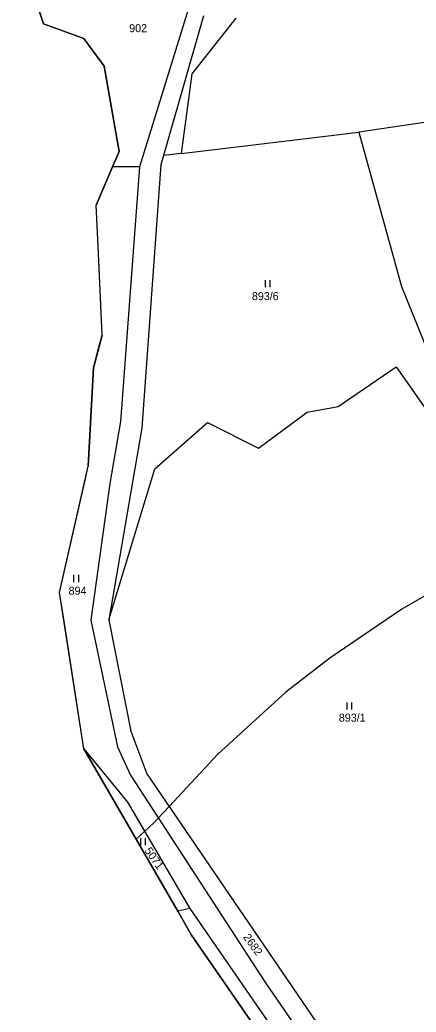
# Model space of a CAD drawing. Extents: x -439246 to -433691, y -1130252 to -1121148.
# Drawn here: x -438590 to -438505.7, y -1124753.3 to -1124542.5 of the extents above; entities that cross this region are included whole.
import ezdxf

# ---------------------------------------------------------------- set-up
doc = ezdxf.new("R2010")
doc.units = 0
for name, color, linetype in [('Vrstva 1', 7, 'Continuous'), ('Vrstva 13', 7, 'Continuous'), ('Vrstva 18', 7, 'Continuous'), ('Vrstva 25', 7, 'Continuous'), ('Vrstva 52', 7, 'Continuous'), ('Vrstva 6', 7, 'Continuous')]:
    doc.layers.add(name, color=color, linetype=linetype)

msp = doc.modelspace()

# ---------------------------------------------------------------- linework, layer by layer
at = {"layer": 'Vrstva 1'}
for points in [[(-438553.14, -1124537.06), (-438564.51, -1124573.74)], [(-438550.92, -1124541.65), (-438559.43, -1124571.34)], [(-438454.73, -1124557.12), (-438517.88, -1124566.37)], [(-438517.88, -1124566.37), (-438508.82, -1124599.16)], [(-438559.43, -1124571.34), (-438559.99, -1124573.29)], [(-438559.99, -1124573.29), (-438564.03, -1124629.19)], [(-438564.51, -1124573.74), (-438570.23, -1124573.74)], [(-438564.51, -1124573.74), (-438568.56, -1124627.84)], [(-438508.82, -1124599.16), (-438499.31, -1124622.63)], [(-438568.56, -1124627.84), (-438570.85, -1124641.01)], [(-438564.03, -1124629.19), (-438571.06, -1124669.99)], [(-438570.85, -1124641.01), (-438574.86, -1124670.01)], [(-438574.86, -1124670.01), (-438569.2, -1124696.96)], [(-438571.06, -1124669.99), (-438566.34, -1124693.58)], [(-438566.34, -1124693.58), (-438562.92, -1124702.64)], [(-438576.35, -1124697.33), (-438567.05, -1124708.71)], [(-438569.2, -1124696.96), (-438566.46, -1124702.98)], [(-438566.46, -1124702.98), (-438537.71, -1124747.08)], [(-438562.92, -1124702.64), (-438514.4, -1124773.78)], [(-438567.05, -1124708.71), (-438553.82, -1124731.29)], [(-438553.82, -1124731.29), (-438556.36, -1124731.86)], [(-438553.82, -1124731.29), (-438506.2, -1124800.23)], [(-438537.71, -1124747.08), (-438516.42, -1124778.04)]]:
    msp.add_lwpolyline(points, dxfattribs=at)
at = {"layer": 'Vrstva 13'}
for points in [[(-438589.22, -1124530.3), (-438584.94, -1124543.38)], [(-438584.94, -1124543.38), (-438576.34, -1124546.48)], [(-438576.34, -1124546.48), (-438572.02, -1124552.38)], [(-438572.02, -1124552.38), (-438568.82, -1124570.46)], [(-438568.82, -1124570.46), (-438570.23, -1124573.74)], [(-438570.23, -1124573.74), (-438573.74, -1124581.88)], [(-438573.26, -1124592.07), (-438573.74, -1124581.88)], [(-438572.45, -1124609.51), (-438573.26, -1124592.07)], [(-438572.45, -1124609.51), (-438574.27, -1124616.44)], [(-438574.27, -1124616.44), (-438575.4, -1124637.35)], [(-438581.51, -1124664.14), (-438575.4, -1124637.35)], [(-438576.35, -1124697.33), (-438581.51, -1124664.14)], [(-438576.35, -1124697.33), (-438556.36, -1124731.86)], [(-438556.36, -1124731.86), (-438553.43, -1124736.92)], [(-438553.43, -1124736.92), (-438472.3, -1124854.16)]]:
    msp.add_lwpolyline(points, dxfattribs=at)
at = {"layer": 'Vrstva 25'}
for p, q in [((-438537.72, -1124599.31), (-438537.72, -1124597.81)), ((-438536.72, -1124599.31), (-438536.72, -1124597.81)), ((-438578.44, -1124661.93), (-438578.44, -1124660.43)), ((-438577.44, -1124661.93), (-438577.44, -1124660.43)), ((-438520.35, -1124689.03), (-438520.35, -1124687.53)), ((-438519.35, -1124689.03), (-438519.35, -1124687.53)), ((-438564.24, -1124717.82), (-438564.24, -1124716.32)), ((-438563.24, -1124717.82), (-438563.24, -1124716.32))]:
    msp.add_line(p, q, dxfattribs=at)
at = {"layer": 'Vrstva 52'}
for points in [[(-438565.21, -1124716.57), (-438576.35, -1124697.33), (-438579.78, -1124675.28), (-438581.05, -1124667.1), (-438581.51, -1124664.14), (-438576.07, -1124640.31), (-438575.4, -1124637.35), (-438574.27, -1124616.44), (-438573.2, -1124612.36), (-438572.45, -1124609.51), (-438573.18, -1124593.81), (-438573.26, -1124592.07), (-438573.74, -1124581.88), (-438570.23, -1124573.74), (-438568.82, -1124570.46), (-438572.02, -1124552.38), (-438573.4, -1124550.5), (-438576.34, -1124546.48), (-438584.94, -1124543.38), (-438589.22, -1124530.3), (-438589.92, -1124526.35), (-438589.96, -1124526.1)], [(-438375.09, -1124590.51), (-438385.92, -1124597.78), (-438420.34, -1124618.6), (-438427.25, -1124623.13), (-438443.32, -1124633.66), (-438444.99, -1124634.75), (-438445.84, -1124634.54), (-438452.64, -1124638.36), (-438464.32, -1124643.82), (-438472.19, -1124647.5), (-438475.98, -1124649.83), (-438481.53, -1124653.24), (-438483.23, -1124653.45), (-438486.23, -1124654.95), (-438487.32, -1124655.49), (-438489.18, -1124656.42), (-438508.73, -1124667.69), (-438524.03, -1124678.1), (-438533.38, -1124685.32), (-438547.83, -1124698.49), (-438558.18, -1124709.59), (-438560.52, -1124712.09), (-438561.51, -1124713.16), (-438565.21, -1124716.57)], [(-438317.83, -1124956.73), (-438358.83, -1124944.69), (-438409.62, -1124908.9), (-438409.72, -1124908.82), (-438418.51, -1124902.64), (-438420.75, -1124901.06), (-438423.69, -1124898.71), (-438424.99, -1124897.68), (-438435.95, -1124888.94), (-438440, -1124885.72), (-438464.21, -1124862.06), (-438472.3, -1124854.16), (-438553.43, -1124736.92), (-438556.36, -1124731.86), (-438565.21, -1124716.57)]]:
    msp.add_lwpolyline(points, dxfattribs=at)
at = {"layer": 'Vrstva 6'}
for points in [[(-438544, -1124542.2), (-438553.35, -1124553.97)], [(-438553.35, -1124553.97), (-438555.68, -1124570.89)], [(-438555.68, -1124570.89), (-438517.88, -1124566.37)], [(-438555.68, -1124570.89), (-438559.43, -1124571.34)], [(-438522.25, -1124624.68), (-438509.92, -1124616.24)], [(-438509.92, -1124616.24), (-438496.65, -1124635.11)], [(-438539.22, -1124633.53), (-438528.89, -1124625.84)], [(-438528.89, -1124625.84), (-438522.25, -1124624.68)], [(-438561.25, -1124637.86), (-438550.08, -1124628.05)], [(-438550.08, -1124628.05), (-438539.22, -1124633.53)], [(-438571.06, -1124669.99), (-438561.25, -1124637.86)]]:
    msp.add_lwpolyline(points, dxfattribs=at)

# ---------------------------------------------------------------- texts
at = {"layer": 'Vrstva 18'}
for s, p in [('902', (-438566.7, -1124545.15)), ('893/6', (-438540.61, -1124602.06)), ('894', (-438579.59, -1124664.63)), ('893/1', (-438522.12, -1124691.59))]:
    msp.add_text(s, height=1.7, dxfattribs=at).set_placement(p)
for s, rotation, p in [('5071', 304.5527, (-438563.52, -1124718.99)), ('2682', 306.0512, (-438542.56, -1124737.38))]:
    msp.add_text(s, height=1.7, rotation=rotation, dxfattribs=at).set_placement(p)

doc.saveas('drawing.dxf')
